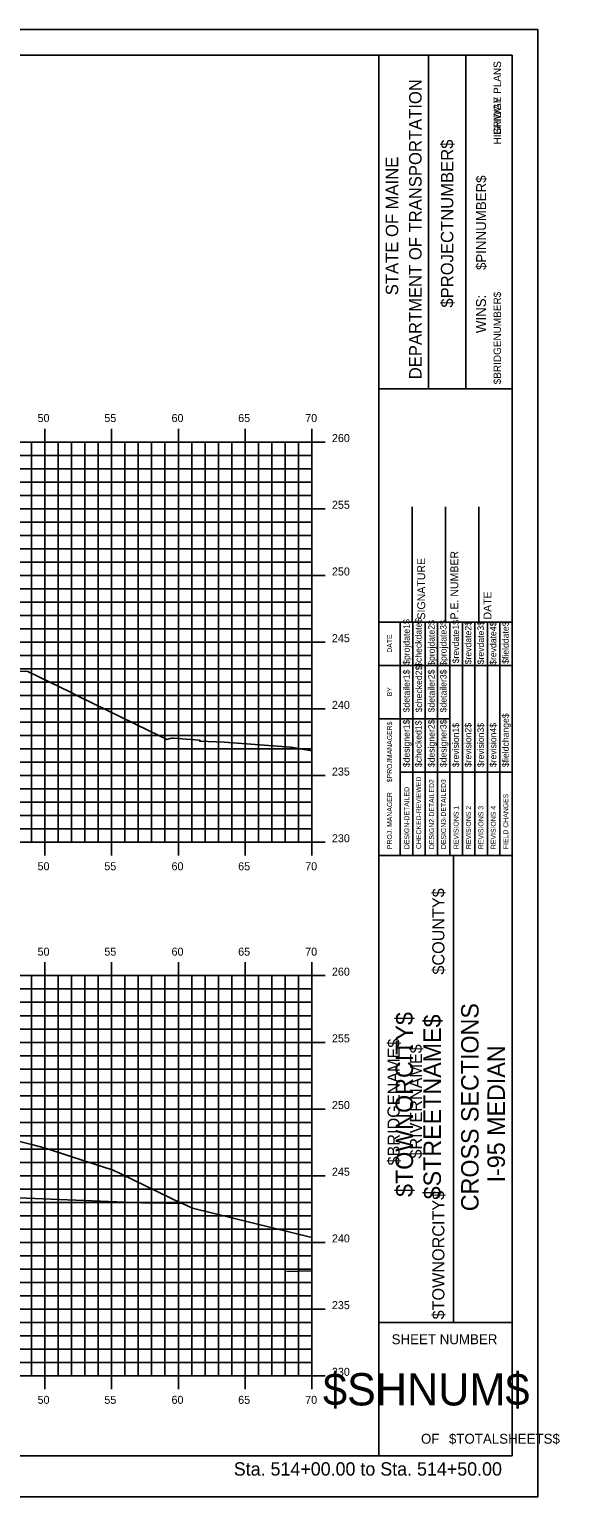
# Model space of a CAD drawing. Extents: x 1168600 to 1177589, y 610178 to 611246.
# Drawn here: x 1173336.4 to 1173376.1, y 610268.7 to 610378.7 of the extents above; entities that cross this region are included whole.
import ezdxf

# ---------------------------------------------------------------- set-up
doc = ezdxf.new("R2010")
doc.units = 0
for name, color, linetype in [('_Station Equation', 7, 'Continuous'), ('BORDER', 7, 'Continuous'), ('BRIDGE_TITLE', 7, 'Continuous'), ('D_Bridge_Centerline', 7, 'Continuous'), ('D_Text_Standard', 7, 'Continuous'), ('H_V ANNOTATION', 7, 'Continuous'), ('HIGHWAY_TITLE', 7, 'Continuous'), ('MAJOR', 7, 'Continuous'), ('MINOR', 7, 'Continuous'), ('PLOT BOUNDARY', 7, 'Continuous')]:
    doc.layers.add(name, color=color, linetype=linetype)

msp = doc.modelspace()

# ---------------------------------------------------------------- linework, layer by layer
at = {"layer": '_Station Equation'}
for points in [[(1173308.5, 610331.6), (1173315.95, 610331.32), (1173316.86, 610331.28), (1173331.3, 610330.73), (1173333.23, 610330.65), (1173333.62, 610330.64), (1173336.29, 610330.59), (1173339.47, 610329.04), (1173340.04, 610328.76), (1173345.37, 610326.16), (1173346.71, 610325.51), (1173346.83, 610325.56), (1173346.95, 610325.59), (1173347.07, 610325.6), (1173347.19, 610325.6), (1173349.13, 610325.45), (1173349.15, 610325.37), (1173349.17, 610325.45), (1173349.18, 610325.39), (1173350.97, 610325.31), (1173355.96, 610324.92), (1173357.55, 610324.66)], [(1173308.74, 610292.01), (1173311.79, 610292.07), (1173312.13, 610292.06), (1173328.28, 610291.43), (1173330.02, 610291.36), (1173344.78, 610290.78), (1173345.33, 610290.77), (1173347.87, 610290.72), (1173348.6, 610290.37), (1173357.55, 610288.16)]]:
    msp.add_lwpolyline(points, dxfattribs=at)
at = {"layer": 'BORDER'}
for p, q in [((1173372.55, 610376.8), (1173212.55, 610376.8)), ((1173362.55, 610271.8), (1173362.55, 610376.8)), ((1173372.55, 610271.8), (1173372.55, 610376.8)), ((1173366.28, 610351.8), (1173366.28, 610376.8)), ((1173369.07, 610351.8), (1173369.07, 610376.8)), ((1173362.55, 610351.8), (1173372.55, 610351.8)), ((1173365.05, 610334.3), (1173365.05, 610342.95)), ((1173367.55, 610334.3), (1173367.55, 610342.95)), ((1173370.05, 610334.3), (1173370.05, 610342.95)), ((1173362.55, 610334.3), (1173372.55, 610334.3)), ((1173362.55, 610316.8), (1173372.55, 610316.8)), ((1173368.14, 610281.8), (1173368.14, 610316.8)), ((1173362.55, 610281.8), (1173372.55, 610281.8)), ((1173212.55, 610271.8), (1173372.55, 610271.8))]:
    msp.add_line(p, q, dxfattribs=at)
for points in [[(1173364.16, 610331.05), (1173364.16, 610334.3)], [(1173365.1, 610316.81), (1173365.1, 610334.3)], [(1173366.03, 610334.3), (1173366.03, 610316.81)], [(1173366.96, 610316.81), (1173366.96, 610334.3)], [(1173367.89, 610316.81), (1173367.89, 610334.3)], [(1173368.82, 610316.81), (1173368.82, 610334.3)], [(1173369.76, 610316.81), (1173369.76, 610334.3)], [(1173370.69, 610316.81), (1173370.69, 610334.3)], [(1173371.62, 610316.81), (1173371.62, 610334.3)], [(1173364.17, 610316.81), (1173364.17, 610333.6)], [(1173362.55, 610331.05), (1173372.55, 610331.05)], [(1173362.55, 610327.05), (1173364.17, 610327.05)], [(1173364.16, 610327.05), (1173367.89, 610327.05)], [(1173364.16, 610323.05), (1173372.55, 610323.05)]]:
    msp.add_lwpolyline(points, dxfattribs=at)
at = {"layer": 'D_Bridge_Centerline'}
msp.add_lwpolyline([(1173355.64, 610285.62), (1173357.53, 610285.66)], dxfattribs=at)
at = {"layer": 'D_Text_Standard'}
msp.add_lwpolyline([(1173308.34, 610292.21), (1173311.32, 610293.63), (1173313.75, 610294.82), (1173318.78, 610296.39), (1173324.13, 610297.42), (1173329.74, 610296.56), (1173332.36, 610296.14), (1173332.51, 610296.14), (1173336.76, 610295.09), (1173337.51, 610294.89), (1173337.53, 610294.89), (1173339.5, 610294.25), (1173339.5, 610294.24), (1173339.51, 610294.24), (1173342.66, 610293.22), (1173343.3, 610292.91), (1173347.8, 610290.72)], dxfattribs=at)
at = {"layer": 'MAJOR'}
for p, q in [((1173337.55, 610348.8), (1173337.55, 610347.8)), ((1173342.55, 610348.8), (1173342.55, 610347.8)), ((1173347.55, 610348.8), (1173347.55, 610347.8)), ((1173352.55, 610348.8), (1173352.55, 610347.8)), ((1173357.55, 610348.8), (1173357.55, 610347.8)), ((1173217.55, 610347.8), (1173357.55, 610347.8)), ((1173217.55, 610347.8), (1173357.55, 610347.8)), ((1173337.55, 610317.8), (1173337.55, 610347.8)), ((1173342.55, 610317.8), (1173342.55, 610347.8)), ((1173347.55, 610317.8), (1173347.55, 610347.8)), ((1173352.55, 610317.8), (1173352.55, 610347.8)), ((1173358.55, 610347.8), (1173356.55, 610347.8)), ((1173357.55, 610317.8), (1173357.55, 610347.8)), ((1173357.55, 610317.8), (1173357.55, 610347.8)), ((1173217.55, 610342.8), (1173357.55, 610342.8)), ((1173358.55, 610342.8), (1173356.55, 610342.8)), ((1173217.55, 610337.8), (1173357.55, 610337.8)), ((1173358.55, 610337.8), (1173356.55, 610337.8)), ((1173217.55, 610332.8), (1173357.55, 610332.8)), ((1173358.55, 610332.8), (1173356.55, 610332.8)), ((1173217.55, 610327.8), (1173357.55, 610327.8)), ((1173358.55, 610327.8), (1173356.55, 610327.8)), ((1173217.55, 610322.8), (1173357.55, 610322.8)), ((1173358.55, 610322.8), (1173356.55, 610322.8)), ((1173217.55, 610317.8), (1173357.55, 610317.8)), ((1173217.55, 610317.8), (1173357.55, 610317.8)), ((1173337.55, 610316.8), (1173337.55, 610317.8)), ((1173342.55, 610316.8), (1173342.55, 610317.8)), ((1173347.55, 610316.8), (1173347.55, 610317.8)), ((1173352.55, 610316.8), (1173352.55, 610317.8)), ((1173358.55, 610317.8), (1173356.55, 610317.8)), ((1173357.55, 610316.8), (1173357.55, 610317.8)), ((1173337.55, 610308.8), (1173337.55, 610307.8)), ((1173342.55, 610308.8), (1173342.55, 610307.8)), ((1173347.55, 610308.8), (1173347.55, 610307.8)), ((1173352.55, 610308.8), (1173352.55, 610307.8)), ((1173357.55, 610308.8), (1173357.55, 610307.8)), ((1173217.55, 610307.8), (1173357.55, 610307.8)), ((1173217.55, 610307.8), (1173357.55, 610307.8)), ((1173337.55, 610277.8), (1173337.55, 610307.8)), ((1173342.55, 610277.8), (1173342.55, 610307.8)), ((1173347.55, 610277.8), (1173347.55, 610307.8)), ((1173352.55, 610277.8), (1173352.55, 610307.8)), ((1173358.55, 610307.8), (1173356.55, 610307.8)), ((1173357.55, 610277.8), (1173357.55, 610307.8)), ((1173357.55, 610277.8), (1173357.55, 610307.8)), ((1173217.55, 610302.8), (1173357.55, 610302.8)), ((1173358.55, 610302.8), (1173356.55, 610302.8)), ((1173217.55, 610297.8), (1173357.55, 610297.8)), ((1173358.55, 610297.8), (1173356.55, 610297.8)), ((1173217.55, 610292.8), (1173357.55, 610292.8)), ((1173358.55, 610292.8), (1173356.55, 610292.8)), ((1173217.55, 610287.8), (1173357.55, 610287.8)), ((1173358.55, 610287.8), (1173356.55, 610287.8)), ((1173217.55, 610282.8), (1173357.55, 610282.8)), ((1173358.55, 610282.8), (1173356.55, 610282.8)), ((1173217.55, 610277.8), (1173357.55, 610277.8)), ((1173217.55, 610277.8), (1173357.55, 610277.8)), ((1173337.55, 610276.8), (1173337.55, 610277.8)), ((1173342.55, 610276.8), (1173342.55, 610277.8)), ((1173347.55, 610276.8), (1173347.55, 610277.8)), ((1173352.55, 610276.8), (1173352.55, 610277.8)), ((1173358.55, 610277.8), (1173356.55, 610277.8)), ((1173357.55, 610276.8), (1173357.55, 610277.8))]:
    msp.add_line(p, q, dxfattribs=at)
at = {"layer": 'MINOR'}
for p, q in [((1173336.55, 610317.8), (1173336.55, 610347.8)), ((1173338.55, 610317.8), (1173338.55, 610347.8)), ((1173339.55, 610317.8), (1173339.55, 610347.8)), ((1173340.55, 610317.8), (1173340.55, 610347.8)), ((1173341.55, 610317.8), (1173341.55, 610347.8)), ((1173343.55, 610317.8), (1173343.55, 610347.8)), ((1173344.55, 610317.8), (1173344.55, 610347.8)), ((1173345.55, 610317.8), (1173345.55, 610347.8)), ((1173346.55, 610317.8), (1173346.55, 610347.8)), ((1173348.55, 610317.8), (1173348.55, 610347.8)), ((1173349.55, 610317.8), (1173349.55, 610347.8)), ((1173350.55, 610317.8), (1173350.55, 610347.8)), ((1173351.55, 610317.8), (1173351.55, 610347.8)), ((1173353.55, 610317.8), (1173353.55, 610347.8)), ((1173354.55, 610317.8), (1173354.55, 610347.8)), ((1173355.55, 610317.8), (1173355.55, 610347.8)), ((1173356.55, 610317.8), (1173356.55, 610347.8)), ((1173217.55, 610346.8), (1173357.55, 610346.8)), ((1173357.55, 610346.8), (1173356.55, 610346.8)), ((1173217.55, 610345.8), (1173357.55, 610345.8)), ((1173357.55, 610345.8), (1173356.55, 610345.8)), ((1173217.55, 610344.8), (1173357.55, 610344.8)), ((1173217.55, 610343.8), (1173357.55, 610343.8)), ((1173357.55, 610344.8), (1173356.55, 610344.8)), ((1173357.55, 610343.8), (1173356.55, 610343.8)), ((1173217.55, 610341.8), (1173357.55, 610341.8)), ((1173357.55, 610341.8), (1173356.55, 610341.8)), ((1173217.55, 610340.8), (1173357.55, 610340.8)), ((1173357.55, 610340.8), (1173356.55, 610340.8)), ((1173217.55, 610339.8), (1173357.55, 610339.8)), ((1173357.55, 610339.8), (1173356.55, 610339.8)), ((1173217.55, 610338.8), (1173357.55, 610338.8)), ((1173357.55, 610338.8), (1173356.55, 610338.8)), ((1173217.55, 610336.8), (1173357.55, 610336.8)), ((1173357.55, 610336.8), (1173356.55, 610336.8)), ((1173217.55, 610335.8), (1173357.55, 610335.8)), ((1173357.55, 610335.8), (1173356.55, 610335.8)), ((1173217.55, 610334.8), (1173357.55, 610334.8)), ((1173357.55, 610334.8), (1173356.55, 610334.8)), ((1173217.55, 610333.8), (1173357.55, 610333.8)), ((1173357.55, 610333.8), (1173356.55, 610333.8)), ((1173217.55, 610331.8), (1173357.55, 610331.8)), ((1173357.55, 610331.8), (1173356.55, 610331.8)), ((1173217.55, 610330.8), (1173357.55, 610330.8)), ((1173357.55, 610330.8), (1173356.55, 610330.8)), ((1173217.55, 610329.8), (1173357.55, 610329.8)), ((1173357.55, 610329.8), (1173356.55, 610329.8)), ((1173217.55, 610328.8), (1173357.55, 610328.8)), ((1173357.55, 610328.8), (1173356.55, 610328.8)), ((1173217.55, 610326.8), (1173357.55, 610326.8)), ((1173357.55, 610326.8), (1173356.55, 610326.8)), ((1173217.55, 610325.8), (1173357.55, 610325.8)), ((1173357.55, 610325.8), (1173356.55, 610325.8)), ((1173217.55, 610324.8), (1173357.55, 610324.8)), ((1173357.55, 610324.8), (1173356.55, 610324.8)), ((1173217.55, 610323.8), (1173357.55, 610323.8)), ((1173357.55, 610323.8), (1173356.55, 610323.8)), ((1173217.55, 610321.8), (1173357.55, 610321.8)), ((1173357.55, 610321.8), (1173356.55, 610321.8)), ((1173217.55, 610320.8), (1173357.55, 610320.8)), ((1173357.55, 610320.8), (1173356.55, 610320.8)), ((1173217.55, 610319.8), (1173357.55, 610319.8)), ((1173357.55, 610319.8), (1173356.55, 610319.8)), ((1173217.55, 610318.8), (1173357.55, 610318.8)), ((1173357.55, 610318.8), (1173356.55, 610318.8)), ((1173336.55, 610277.8), (1173336.55, 610307.8)), ((1173338.55, 610277.8), (1173338.55, 610307.8)), ((1173339.55, 610277.8), (1173339.55, 610307.8)), ((1173340.55, 610277.8), (1173340.55, 610307.8)), ((1173341.55, 610277.8), (1173341.55, 610307.8)), ((1173343.55, 610277.8), (1173343.55, 610307.8)), ((1173344.55, 610277.8), (1173344.55, 610307.8)), ((1173345.55, 610277.8), (1173345.55, 610307.8)), ((1173346.55, 610277.8), (1173346.55, 610307.8)), ((1173348.55, 610277.8), (1173348.55, 610307.8)), ((1173349.55, 610277.8), (1173349.55, 610307.8)), ((1173350.55, 610277.8), (1173350.55, 610307.8)), ((1173351.55, 610277.8), (1173351.55, 610307.8)), ((1173353.55, 610277.8), (1173353.55, 610307.8)), ((1173354.55, 610277.8), (1173354.55, 610307.8)), ((1173355.55, 610277.8), (1173355.55, 610307.8)), ((1173356.55, 610277.8), (1173356.55, 610307.8)), ((1173217.55, 610306.8), (1173357.55, 610306.8)), ((1173357.55, 610306.8), (1173356.55, 610306.8)), ((1173217.55, 610305.8), (1173357.55, 610305.8)), ((1173357.55, 610305.8), (1173356.55, 610305.8)), ((1173217.55, 610304.8), (1173357.55, 610304.8)), ((1173357.55, 610304.8), (1173356.55, 610304.8)), ((1173217.55, 610303.8), (1173357.55, 610303.8)), ((1173357.55, 610303.8), (1173356.55, 610303.8)), ((1173217.55, 610301.8), (1173357.55, 610301.8)), ((1173357.55, 610301.8), (1173356.55, 610301.8)), ((1173217.55, 610300.8), (1173357.55, 610300.8)), ((1173217.55, 610299.8), (1173357.55, 610299.8)), ((1173357.55, 610300.8), (1173356.55, 610300.8)), ((1173357.55, 610299.8), (1173356.55, 610299.8)), ((1173217.55, 610298.8), (1173357.55, 610298.8)), ((1173357.55, 610298.8), (1173356.55, 610298.8)), ((1173217.55, 610296.8), (1173357.55, 610296.8)), ((1173357.55, 610296.8), (1173356.55, 610296.8)), ((1173217.55, 610295.8), (1173357.55, 610295.8)), ((1173357.55, 610295.8), (1173356.55, 610295.8)), ((1173217.55, 610294.8), (1173357.55, 610294.8)), ((1173357.55, 610294.8), (1173356.55, 610294.8)), ((1173217.55, 610293.8), (1173357.55, 610293.8)), ((1173357.55, 610293.8), (1173356.55, 610293.8)), ((1173217.55, 610291.8), (1173357.55, 610291.8)), ((1173357.55, 610291.8), (1173356.55, 610291.8)), ((1173217.55, 610290.8), (1173357.55, 610290.8)), ((1173357.55, 610290.8), (1173356.55, 610290.8)), ((1173217.55, 610289.8), (1173357.55, 610289.8)), ((1173217.55, 610288.8), (1173357.55, 610288.8)), ((1173357.55, 610289.8), (1173356.55, 610289.8)), ((1173357.55, 610288.8), (1173356.55, 610288.8)), ((1173217.55, 610286.8), (1173357.55, 610286.8)), ((1173357.55, 610286.8), (1173356.55, 610286.8)), ((1173217.55, 610285.8), (1173357.55, 610285.8)), ((1173357.55, 610285.8), (1173356.55, 610285.8)), ((1173217.55, 610284.8), (1173357.55, 610284.8)), ((1173357.55, 610284.8), (1173356.55, 610284.8)), ((1173217.55, 610283.8), (1173357.55, 610283.8)), ((1173357.55, 610283.8), (1173356.55, 610283.8)), ((1173217.55, 610281.8), (1173357.55, 610281.8)), ((1173357.55, 610281.8), (1173356.55, 610281.8)), ((1173217.55, 610280.8), (1173357.55, 610280.8)), ((1173357.55, 610280.8), (1173356.55, 610280.8)), ((1173217.55, 610279.8), (1173357.55, 610279.8)), ((1173357.55, 610279.8), (1173356.55, 610279.8)), ((1173217.55, 610278.8), (1173357.55, 610278.8)), ((1173357.55, 610278.8), (1173356.55, 610278.8))]:
    msp.add_line(p, q, dxfattribs=at)
at = {"layer": 'PLOT BOUNDARY'}
msp.add_lwpolyline([(1173204.46, 610268.74), (1173374.46, 610268.74), (1173374.46, 610378.74), (1173204.46, 610378.74)], close=True, dxfattribs=at)

# ---------------------------------------------------------------- texts
at = {"layer": 'BORDER'}
for s, height, rotation, p in [('DEPARTMENT OF TRANSPORTATION', 0.9318, 90, (1173365.76, 610352.51)), ('$PROJECTNUMBER$', 0.9318, 90, (1173368.14, 610357.88)), ('STATE OF MAINE', 0.9318, 90, (1173364.01, 610358.81)), ('$PINNUMBER$', 0.7453, 90, (1173370.59, 610360.7)), ('WINS:', 0.745, 90, (1173370.58, 610355.97)), ('P.E. NUMBER', 0.5906, 90, (1173368.51, 610334.5)), ('SIGNATURE', 0.591, 90, (1173366.03, 610334.5)), ('DATE', 0.591, 90, (1173370.99, 610334.5)), ('$projdate1$', 0.4845, 90, (1173364.87, 610331.1)), ('$checkdate$', 0.4845, 90, (1173365.77, 610330.95)), ('$projdate2$', 0.4845, 90, (1173366.74, 610331.03)), ('$projdate3$', 0.4845, 90, (1173367.63, 610331.03)), ('$revdate1$', 0.485, 90, (1173368.56, 610331.22)), ('$revdate2$', 0.485, 90, (1173369.49, 610331.14)), ('$revdate3$', 0.485, 90, (1173370.43, 610331.14)), ('$revdate4$', 0.485, 90, (1173371.36, 610331.1)), ('$fielddate$', 0.4845, 90, (1173372.29, 610331.18)), ('DATE', 0.371, 90, (1173363.55, 610332.01)), ('$detailer1$', 0.4845, 90, (1173364.87, 610327.54)), ('$checked2$', 0.485, 90, (1173365.8, 610327.54)), ('$detailer2$', 0.4845, 90, (1173366.74, 610327.54)), ('$detailer3$', 0.4845, 90, (1173367.63, 610327.54)), ('BY', 0.371, 90, (1173363.55, 610328.74)), ('$fieldchange$', 0.4845, 90, (1173372.29, 610323.43)), ('$PROJMANAGER$', 0.3727, 90, (1173363.55, 610322.3)), ('$designer1$', 0.4845, 90, (1173364.87, 610323.43)), ('$checked1$', 0.485, 90, (1173365.77, 610323.43)), ('$designer2$', 0.4845, 90, (1173366.74, 610323.43)), ('$designer3$', 0.4845, 90, (1173367.63, 610323.43)), ('$revision1$', 0.4845, 90, (1173368.56, 610323.43)), ('$revision2$', 0.4845, 90, (1173369.49, 610323.43)), ('$revision3$', 0.4845, 90, (1173370.43, 610323.43)), ('$revision4$', 0.4845, 90, (1173371.36, 610323.43)), ('CHECKED-REVIEWED', 0.3727, 90, (1173365.73, 610317.29)), ('DESIGN2-DETAILED2', 0.3727, 90, (1173366.7, 610317.29)), ('DESIGN3-DETAILED3', 0.3727, 90, (1173367.59, 610317.29)), ('PROJ. MANAGER', 0.3727, 90, (1173363.55, 610317.29)), ('DESIGN-DETAILED', 0.3727, 90, (1173364.84, 610317.29)), ('FIELD CHANGES', 0.3727, 90, (1173372.25, 610317.29)), ('REVISIONS 1', 0.3727, 90, (1173368.53, 610317.29)), ('REVISIONS 2', 0.3727, 90, (1173369.46, 610317.29)), ('REVISIONS 3', 0.3727, 90, (1173370.39, 610317.29)), ('REVISIONS 4', 0.3727, 90, (1173371.32, 610317.29)), ('CROSS SECTIONS', 1.3043, 90, (1173370.03, 610290.14)), ('I-95 MEDIAN', 1.3043, 90, (1173372, 610292.3)), ('SHEET NUMBER', 0.7453, 360, (1173363.52, 610280.17)), ('$SHNUM$', 2.419, 360, (1173358.38, 610275.58)), ('OF', 0.745, 360, (1173365.72, 610272.71)), ('$TOTALSHEETS$', 0.7453, 360, (1173367.81, 610272.71))]:
    msp.add_text(s, height=height, rotation=rotation, dxfattribs=at).set_placement(p)
at = {"layer": 'BRIDGE_TITLE'}
for s, height, p in [('BRIDGE PLANS', 0.559, (1173371.71, 610370.83)), ('$BRIDGENUMBER$', 0.559, (1173371.71, 610352.13)), ('$COUNTY$', 0.907, (1173367.47, 610307.88)), ('$BRIDGENAME$', 0.9072, (1173364.12, 610293.57)), ('$RIVERNAME$', 0.9072, (1173365.79, 610294.09)), ('$TOWNORCITY$', 0.9072, (1173367.47, 610282.03))]:
    msp.add_text(s, height=height, rotation=90, dxfattribs=at).set_placement(p)
at = {"layer": 'H_V ANNOTATION'}
for s, height, p in [('50', 0.6, (1173337.01, 610349.3)), ('55', 0.6, (1173342.01, 610349.3)), ('60', 0.6, (1173347.04, 610349.3)), ('65', 0.6, (1173352.03, 610349.3)), ('70', 0.6, (1173357.05, 610349.3)), ('260', 0.6, (1173359.05, 610347.8)), ('255', 0.6, (1173359.05, 610342.8)), ('250', 0.6, (1173359.05, 610337.8)), ('245', 0.6, (1173359.05, 610332.8)), ('240', 0.6, (1173359.05, 610327.8)), ('235', 0.6, (1173359.05, 610322.8)), ('230', 0.6, (1173359.05, 610317.8)), ('50', 0.6, (1173337.01, 610315.7)), ('55', 0.6, (1173342.01, 610315.7)), ('60', 0.6, (1173347.04, 610315.7)), ('65', 0.6, (1173352.03, 610315.7)), ('70', 0.6, (1173357.05, 610315.7)), ('50', 0.6, (1173337.01, 610309.3)), ('55', 0.6, (1173342.01, 610309.3)), ('60', 0.6, (1173347.04, 610309.3)), ('65', 0.6, (1173352.03, 610309.3)), ('70', 0.6, (1173357.05, 610309.3)), ('260', 0.6, (1173359.05, 610307.8)), ('255', 0.6, (1173359.05, 610302.8)), ('250', 0.6, (1173359.05, 610297.8)), ('245', 0.6, (1173359.05, 610292.8)), ('240', 0.6, (1173359.05, 610287.8)), ('235', 0.6, (1173359.05, 610282.8)), ('230', 0.6, (1173359.05, 610277.8)), ('50', 0.6, (1173337.01, 610275.7)), ('55', 0.6, (1173342.01, 610275.7)), ('60', 0.6, (1173347.04, 610275.7)), ('65', 0.6, (1173352.03, 610275.7)), ('70', 0.6, (1173357.05, 610275.7)), ('Sta. 514+00.00 to Sta. 514+50.00', 1.0002, (1173351.7, 610270.32))]:
    msp.add_text(s, height=height, dxfattribs=at).set_placement(p)
at = {"layer": 'HIGHWAY_TITLE'}
for s, height, p in [('HIGHWAY PLANS', 0.559, (1173371.71, 610370.12)), ('$TOWNORCITY$', 1.3043, (1173365.12, 610291.21)), ('$STREETNAME$', 1.3043, (1173367.21, 610291.03))]:
    msp.add_text(s, height=height, rotation=90, dxfattribs=at).set_placement(p)

doc.saveas('drawing.dxf')
